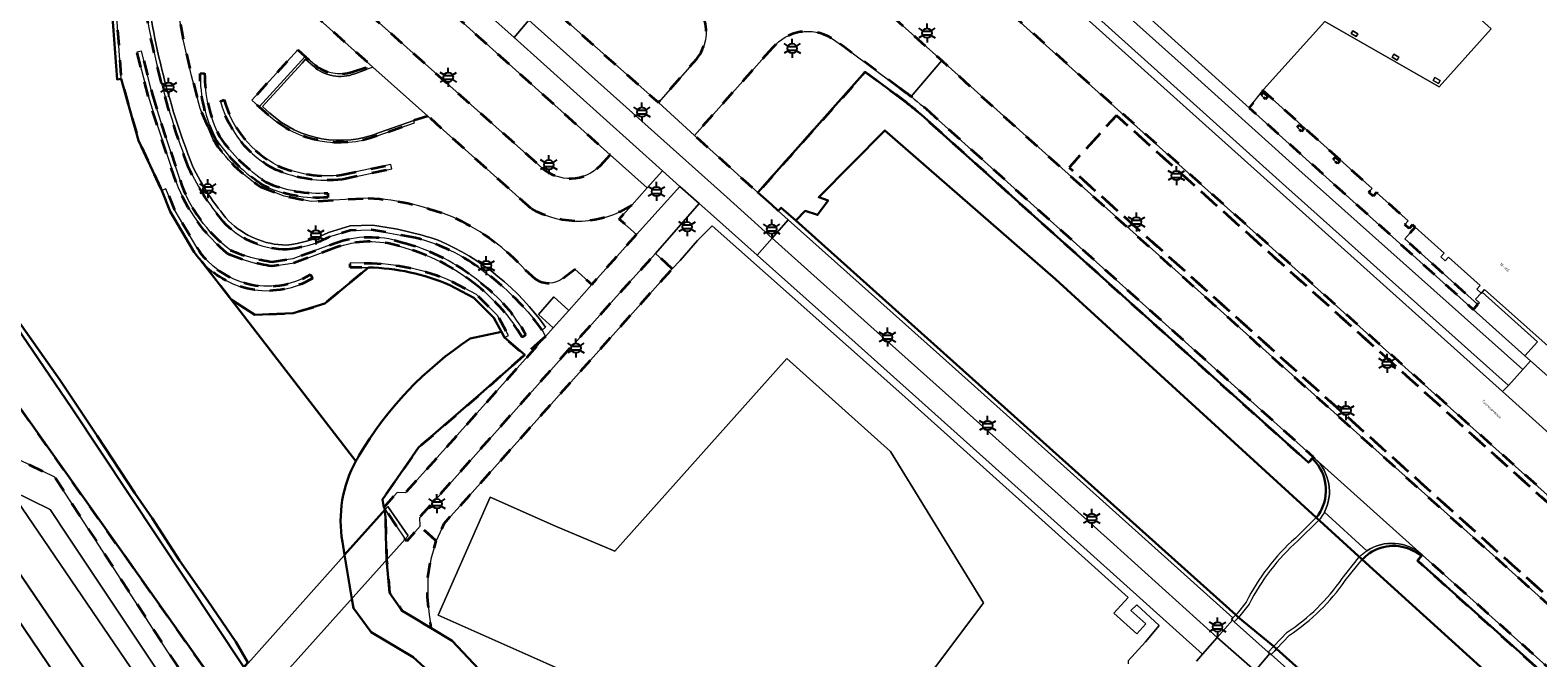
# Model space of a CAD drawing. Extents: x 105780 to 185197, y 477999 to 525027.
# Tile 274 of 562: x 108071 to 108272, y 478286 to 478370. Entities that reach past the tile are written whole.
import ezdxf
from ezdxf.enums import TextEntityAlignment as Align

# ---------------------------------------------------------------- set-up
doc = ezdxf.new("R2010")
doc.units = 0
doc.linetypes.add('XX-HIDDEN', pattern=[4, 2, -2])
for name, color, linetype, lineweight in [('B-GV-GR-GRAS_GAZON-G', 252, 'Continuous', 13), ('B-GV-GR-MATERIAALGRENS-G', 252, 'XX-HIDDEN', 35), ('B-RO-IE-MEUBILAIR_WEGMEUBILAIR-S', 252, 'Continuous', 25), ('B-RO-IE-TERREINAFSCHEIDING_KUNSTMATIG_SCHUTTING-G', 252, 'IE-TERREINAFSCHEIDING-KUNSTMATIG-DICHT', 18), ('B-WE-GK-KADEMUUR-G', 252, 'Continuous', 18), ('B-WE-GW-WATERGANG_SLOOT_INSTEEK-G', 252, 'Continuous', 30), ('B-XX-KG-KADASTRAAL_BEBOUWING-G', 252, 'Continuous', 20), ('B1-WE-GW-TALUD_KRUIN-G', 252, 'Continuous', 25), ('B1-WE-KW-KUNSTWERK_DEK-BRUG', 252, 'Continuous', 18), ('B1-WE-KW-KUNSTWERK_LANDHOOFD-GV', 252, 'Continuous', 18), ('B1-WE-OG-BEBOUWING-T18', 7, 'Continuous', 18), ('B1-WE-OG-TERREIN_ERF-GV', 252, 'Continuous', 18), ('B1-WE-OG-TOPOGRAFIE-T18', 10, 'Continuous', 18), ('B1-WE-VH-VERHARDING_ASFALT-GV', 252, 'Continuous', 18), ('B1-WE-VH-VERHARDING_BETON-GV', 252, 'Continuous', 18), ('B1-WE-VH-VERHARDING_BETONSTRAATSTEEN-GV', 252, 'Continuous', 18), ('B1-WE-VH-VERHARDING_HALFVERHARDING_GRIND-GV', 252, 'Continuous', 18), ('B1-WE-VH-VERHARDING_STRAATBAKSTEEN-GV', 252, 'Continuous', 18), ('B1-WE-VH-VERHARDING_TEGEL-GV', 252, 'Continuous', 18)]:
    doc.layers.add(name, color=color, linetype=linetype, lineweight=lineweight)
doc.styles.add('NLCS-ISO', font='NLCS-ISO.ttf')
doc.styles.add('NLCS-ISO-M200-T18', font='NLCS-ISO.ttf', dxfattribs={"height": 0.36})
doc.linetypes.add('IE-TERREINAFSCHEIDING-KUNSTMATIG-DICHT', pattern='A,8,-1,[82,NLCS.SHX,S=0.75,R=90,X=0,Y=0],-1', length=10)

# ---------------------------------------------------------------- blocks, each defined once
blk = doc.blocks.new('B-SIE-WEG_LICHTMAST-SO')
at = {"ltscale": 0.1}
for p, q in [((-1.1, 0.63), (-2.19, 1.27)), ((0, 1.27), (0, 2.53)), ((1.1, 0.63), (2.19, 1.27)), ((-1.1, -0.63), (-2.19, -1.27)), ((0, -1.27), (0, -2.53)), ((1.1, -0.63), (2.19, -1.27))]:
    blk.add_line(p, q, dxfattribs=at)
at = {"flags": 128}
for points in [[(-1.16, 0.5), (1.16, 0.5)], [(-1.16, -0.5), (1.16, -0.5)]]:
    blk.add_lwpolyline(points, dxfattribs=at)
at = {"ltscale": 0.1}
blk.add_circle((0, 0), 1.27, dxfattribs=at)
at = {"style": 'NLCS-ISO'}
blk.add_attdef('TYPE', text='', height=1.8, dxfattribs=at).set_placement((0, 2.53), align=Align.BOTTOM_CENTER)

msp = doc.modelspace()

# ---------------------------------------------------------------- linework, layer by layer
at = {"layer": 'B-GV-GR-GRAS_GAZON-G', "flags": 128}
for points in [[(108266.025, 478000.013), (108263.975, 478003.002), (108065.797, 478295.874), (108056.613, 478308.75), (108052.683, 478313.52), (108046.895, 478318.063), (108037.105, 478322.972), (108041.724, 478314.029), (108254.759, 478000.013)], [(108271.177, 478000.013), (108264.997, 478009.061), (108263.893, 478010.72), (108060.642, 478309.943), (108052.683, 478313.52), (108056.613, 478308.75), (108065.797, 478295.874), (108263.975, 478003.002), (108266.025, 478000.013)]]:
    msp.add_lwpolyline(points, dxfattribs=at)
for points in [[(108265.051, 478011.507), (108268.516, 478013.864), (108068.244, 478307.993), (108063.117, 478310.411), (108061.034, 478311.394), (108057.565, 478313.03), (108050.072, 478316.564), (108046.895, 478318.063), (108052.683, 478313.52), (108060.642, 478309.943), (108263.893, 478010.72)], [(108269.078, 478014.247), (108269.09, 478014.254), (108269.666, 478014.611), (108243.942, 478052.579), (108201.379, 478115.555), (108170.634, 478161.047), (108137.944, 478209.311), (108106.583, 478255.909), (108093.769, 478275.383), (108093.423, 478276.056), (108092.933, 478276.506), (108087.735, 478284.187), (108075.748, 478302.152), (108073.381, 478305.715), (108068.343, 478308.179), (108068.244, 478307.993), (108268.516, 478013.864)]]:
    msp.add_lwpolyline(points, close=True, dxfattribs=at)
at = {"layer": 'B-GV-GR-MATERIAALGRENS-G', "flags": 128}
for points in [[(108005.546, 478401.465), (108006.057, 478400.525), (108007.879, 478397.812), (108025.226, 478371.991), (108052.403, 478332.129), (108063.443, 478315.237), (108063.387, 478315.055), (108064.477, 478314.649), (108074.028, 478310.002), (108093.974, 478279.231), (108094.205, 478279.777), (108094.958, 478280.421), (108095.991, 478281.174), (108095.214, 478282.286), (108095.448, 478282.445), (108066.728, 478322.981), (108045.038, 478356.013), (108033.761, 478373.186), (108014.095, 478400.768), (108013.677, 478401.54), (108010.274, 478407.943)], [(108255.232, 478343.321), (108254.903, 478343.616), (108254.463, 478343.124), (108253.867, 478343.658), (108254.307, 478344.15), (108250.105, 478347.913), (108249.664, 478347.422), (108249.069, 478347.957), (108249.51, 478348.448), (108234.953, 478361.517), (108233.142, 478359.217), (108262.96, 478332.365), (108263.573, 478333.016), (108253.849, 478341.764)], [(108234.727, 478360.909), (108235.027, 478361.23), (108235.603, 478360.692), (108235.302, 478360.371)], [(108215.438, 478358.191), (108209.162, 478351.263), (108309.865, 478260.97), (108316.111, 478267.866)], [(108215.438, 478358.191), (108316.111, 478267.866), (108309.865, 478260.97), (108209.162, 478351.263)], [(108239.518, 478356.608), (108239.818, 478356.93), (108240.395, 478356.392), (108240.095, 478356.07)], [(108244.313, 478352.315), (108244.61, 478352.64), (108245.188, 478352.11), (108244.891, 478351.786)], [(108156.275, 478337.78), (108154.049, 478339.786), (108148.829, 478334.067), (108148.125, 478333.284), (108142.916, 478327.484), (108122.621, 478304.665), (108122.679, 478303.486), (108124.804, 478301.519), (108125.875, 478303.85), (108129.237, 478307.588), (108129.963, 478308.396)], [(108139.395, 478328.768), (108136.61, 478326.303), (108130.43, 478320.834), (108122.475, 478313.967), (108117.652, 478307.05), (108117.844, 478305.982), (108119.623, 478307.976), (108120.744, 478307.936)], [(108124.804, 478301.519), (108122.679, 478303.486), (108120.897, 478301.497), (108120.706, 478301.759), (108118.027, 478305.729), (108118.218, 478298.99), (108118.39, 478297.124), (108118.62, 478294.633), (108120.283, 478292.228), (108121.364, 478291.581), (108124.161, 478289.908), (108123.891, 478291.723), (108123.854, 478292.141), (108123.68, 478294.077), (108123.684, 478295.026), (108123.691, 478296.665), (108124.127, 478299.116)], [(108256.174, 478299.671), (108256.083, 478299.574), (108255.532, 478298.903), (108314.354, 478246.292), (108314.872, 478246.877), (108313.915, 478247.735), (108314.06, 478247.897), (108256.199, 478299.648), (108256.186, 478299.66)]]:
    msp.add_lwpolyline(points, close=True, dxfattribs=at)
for points in [[(108093.671, 478401.722), (108088.614, 478396.027), (108138.878, 478351.235)], [(108146.703, 478351.544), (108148.004, 478352.932), (108093.671, 478401.722)], [(108113.67, 478363.985), (108115.431, 478364.572), (108115.552, 478364.296), (108116.367, 478364.623), (108085.439, 478392.292), (108082.591, 478389.096)], [(108079.262, 478380.942), (108081.127, 478377.625), (108082.086, 478373.825), (108082.83, 478363.051), (108085.172, 478354.861), (108088.27, 478348.175), (108088.822, 478348.401), (108089.906, 478345.697), (108092.922, 478340.605)], [(108126.583, 478380.379), (108137.147, 478370.879), (108139.316, 478373.282), (108154.418, 478359.899), (108159.524, 478365.716)], [(108089.433, 478378.193), (108091.099, 478368.309), (108092.233, 478363.449), (108093.377, 478359.098), (108095.103, 478354.943)], [(108182.536, 478374.13), (108184.165, 478372.659), (108192.163, 478365.488), (108319.106, 478251.681), (108326.306, 478259.722), (108199.211, 478373.737), (108195.116, 478377.41)], [(108186.636, 478361.782), (108179.219, 478367.275), (108177.476, 478368.494)], [(108090.162, 478349.314), (108087.54, 478357.187), (108086.43, 478360.801), (108084.958, 478366.618), (108085.541, 478366.76), (108087.019, 478360.949)], [(108102.469, 478358.238), (108101.215, 478359.359), (108100.268, 478360.24), (108106.394, 478366.916), (108107.36, 478366.054), (108108.633, 478364.925)], [(108169.63, 478367.203), (108159.22, 478355.513), (108162.959, 478352.18), (108164.499, 478350.784), (108165.976, 478349.425), (108167.666, 478347.92), (108181.99, 478363.978)], [(108093.36, 478363.772), (108093.967, 478363.825)], [(108181.99, 478363.978), (108186.041, 478360.978)], [(108087.019, 478360.949), (108088.114, 478357.362), (108090.694, 478349.556)], [(108096.087, 478360.035), (108096.593, 478360.258)], [(108123.72, 478358.109), (108121.843, 478357.498), (108121.919, 478357.208), (108116.941, 478355.463)], [(108137.46, 478345.794), (108123.72, 478358.109)], [(108190.636, 478357.217), (108241.015, 478311.957), (108241.528, 478312.513), (108241.683, 478312.701), (108191.304, 478357.961)], [(108112.198, 478350.268), (108118.777, 478351.645), (108118.892, 478351.068), (108112.274, 478349.649)], [(108101.418, 478348.698), (108104.564, 478347.455), (108108.158, 478346.723), (108115.748, 478347.185)], [(108110.387, 478347.85), (108110.393, 478347.273)], [(108141.752, 478336.517), (108143.292, 478337.718), (108145.554, 478335.683), (108151.526, 478342.337), (108149.189, 478344.398), (108150.863, 478346.263)], [(108122.059, 478341.897), (108116.221, 478342.977), (108113.376, 478342.881), (108110.662, 478342.068)], [(108111.447, 478340.615), (108105.925, 478338.554), (108102.906, 478338.125)], [(108102.956, 478338.706), (108105.731, 478339.106), (108111.323, 478341.197)], [(108093.631, 478338.672), (108097.504, 478333.659), (108100.665, 478331.646), (108105.757, 478331.872), (108109.962, 478333.128), (108115.779, 478337.942), (108113.356, 478337.95), (108113.342, 478338.54), (108115.477, 478338.518)], [(108108.085, 478337.003), (108108.338, 478336.488)], [(108136.66, 478337.639), (108137.987, 478336.43)], [(108126.918, 478336.097), (108130.18, 478334.352), (108133.004, 478331.53), (108134.435, 478328.891), (108133.914, 478328.612), (108136.61, 478326.303), (108139.395, 478328.768), (108138.955, 478329.587)], [(108136.762, 478328.987), (108136.272, 478328.669)]]:
    msp.add_lwpolyline(points, dxfattribs=at)
for points in [[(108091.839, 478351.237, -0.0619858), (108085.399, 478377.343)], [(108159.524, 478365.716, 0.5173455), (108156.733, 478375.011)], [(108177.476, 478368.494, 0.3707488), (108169.63, 478367.203)], [(108108.633, 478364.925, 0.2557305), (108113.67, 478363.985)], [(108095.408, 478355.075, -0.1136112), (108093.36, 478363.772)], [(108093.967, 478363.825, 0.1105903), (108095.945, 478355.381)], [(108186.041, 478360.978, -0.0096756), (108187.463, 478359.915)], [(108188.077, 478360.705, 0.0094487), (108186.636, 478361.782)], [(108191.304, 478357.961, 0.0220999), (108188.077, 478360.705)], [(108103.444, 478350.959, -0.21098), (108096.087, 478360.035)], [(108096.593, 478360.258, 0.2113607), (108103.73, 478351.489)], [(108187.463, 478359.915, -0.0224457), (108190.636, 478357.217)], [(108116.941, 478355.463, -0.27951), (108102.469, 478358.238)], [(108095.103, 478354.943, 0.1076426), (108101.418, 478348.698)], [(108101.796, 478348.84, -0.0943521), (108095.408, 478355.075)], [(108095.945, 478355.381, 0.091669), (108102.09, 478349.33)], [(108096.814, 478343.651, -0.0728573), (108091.839, 478351.237)], [(108112.274, 478349.649, -0.1263944), (108103.444, 478350.959)], [(108103.73, 478351.489, 0.1356927), (108112.198, 478350.268)], [(108138.878, 478351.235, 0.4078005), (108146.703, 478351.544)], [(108097.123, 478339.73, -0.1342483), (108090.162, 478349.314)], [(108090.694, 478349.556, 0.1491234), (108097.403, 478340.239)], [(108110.393, 478347.273, -0.1257408), (108101.796, 478348.84)], [(108102.09, 478349.33, 0.1222155), (108110.387, 478347.85)], [(108115.748, 478347.185, -0.0884686), (108127.558, 478344.418)], [(108127.558, 478344.418, -0.096396), (108136.66, 478337.639)], [(108150.863, 478346.263, -0.2846474), (108137.46, 478345.794)], [(108104.931, 478340.336, -0.1933074), (108096.814, 478343.651)], [(108092.922, 478340.605, 0.4028231), (108108.085, 478337.003)], [(108110.662, 478342.068, -0.0984387), (108104.931, 478340.336)], [(108111.323, 478341.197, -0.1634533), (108120.139, 478341.33)], [(108119.948, 478340.769, 0.162569), (108111.447, 478340.615)], [(108130.377, 478335.456, 0.1084793), (108119.948, 478340.769)], [(108120.139, 478341.33, -0.1137993), (108130.769, 478335.894)], [(108130.042, 478338.251, 0.0929529), (108122.059, 478341.897)], [(108108.338, 478336.488, -0.3556163), (108093.631, 478338.672)], [(108102.906, 478338.125, -0.0693281), (108097.123, 478339.73)], [(108097.403, 478340.239, 0.0714652), (108102.956, 478338.706)], [(108115.477, 478338.518, -0.1004259), (108126.918, 478336.097)], [(108138.955, 478329.587, 0.0859643), (108130.042, 478338.251)], [(108137.987, 478336.43, 0.3227149), (108141.752, 478336.517)], [(108136.272, 478328.669, 0.0892514), (108130.377, 478335.456)], [(108130.769, 478335.894, -0.099221), (108136.762, 478328.987)]]:
    msp.add_lwpolyline(points, format="xyb", dxfattribs=at)
at = {"layer": 'B-RO-IE-TERREINAFSCHEIDING_KUNSTMATIG_SCHUTTING-G', "flags": 128}
for points in [[(108078.836, 478380.565), (108080.627, 478377.294), (108081.505, 478373.678), (108082.3, 478362.99), (108082.83, 478363.051), (108082.086, 478373.825), (108081.127, 478377.625), (108079.262, 478380.942)], [(108090.694, 478349.556), (108088.114, 478357.362), (108087.019, 478360.949), (108085.541, 478366.76), (108084.958, 478366.618), (108086.43, 478360.801), (108087.54, 478357.187), (108090.162, 478349.314)], [(108108.633, 478364.925), (108107.36, 478366.054), (108101.215, 478359.359), (108102.469, 478358.238)], [(108102.072, 478359.825), (108104.154, 478362.102), (108104.915, 478362.934), (108106.944, 478365.153), (108107.411, 478365.664), (108108.454, 478364.745)], [(108113.994, 478363.751), (108115.552, 478364.296), (108115.431, 478364.572), (108113.67, 478363.985)], [(108093.967, 478363.825), (108093.36, 478363.772)], [(108096.593, 478360.258), (108096.087, 478360.035)], [(108102.648, 478358.499), (108101.657, 478359.371), (108102.072, 478359.825)], [(108116.941, 478355.463), (108121.919, 478357.208), (108121.843, 478357.498), (108117.253, 478355.912)], [(108112.274, 478349.649), (108118.892, 478351.068), (108118.777, 478351.645), (108112.198, 478350.268)], [(108092.922, 478340.605), (108089.906, 478345.697), (108088.822, 478348.401), (108088.27, 478348.175), (108089.39, 478345.393), (108092.45, 478340.202)], [(108110.393, 478347.273), (108110.387, 478347.85)], [(108116.334, 478343.566), (108113.359, 478343.48), (108110.464, 478342.599)], [(108110.662, 478342.068), (108113.376, 478342.881), (108116.221, 478342.977), (108122.059, 478341.897)], [(108102.906, 478338.125), (108105.925, 478338.554), (108111.447, 478340.615)], [(108111.323, 478341.197), (108105.731, 478339.106), (108102.956, 478338.706)], [(108115.477, 478338.518), (108113.342, 478338.54), (108113.356, 478337.95), (108115.779, 478337.942)], [(108108.338, 478336.488), (108108.085, 478337.003)], [(108126.654, 478335.577), (108129.838, 478333.881), (108132.505, 478331.216), (108133.503, 478329.372), (108133.914, 478328.612), (108134.435, 478328.891), (108133.004, 478331.53), (108130.18, 478334.352), (108126.918, 478336.097)], [(108136.272, 478328.669), (108136.762, 478328.987)], [(108138.955, 478329.587), (108139.395, 478329.99)]]:
    msp.add_lwpolyline(points, dxfattribs=at)
for points in [[(108085.399, 478377.343, 0.0619858), (108091.839, 478351.237)], [(108092.35, 478351.5, -0.0663397), (108085.917, 478377.56)], [(108108.454, 478364.745, 0.2848649), (108113.994, 478363.751)], [(108113.67, 478363.985, -0.2557305), (108108.633, 478364.925)], [(108093.36, 478363.772, 0.1136112), (108095.408, 478355.075)], [(108095.945, 478355.381, -0.1105903), (108093.967, 478363.825)], [(108096.087, 478360.035, 0.21098), (108103.444, 478350.959)], [(108103.73, 478351.489, -0.2113607), (108096.593, 478360.258)], [(108117.253, 478355.912, -0.2907993), (108102.648, 478358.499)], [(108102.469, 478358.238, 0.27951), (108116.941, 478355.463)], [(108095.408, 478355.075, 0.0943521), (108101.796, 478348.84)], [(108102.09, 478349.33, -0.091669), (108095.945, 478355.381)], [(108091.839, 478351.237, 0.0728573), (108096.814, 478343.651)], [(108097.162, 478344.153, -0.0683403), (108092.35, 478351.5)], [(108103.444, 478350.959, 0.1263944), (108112.274, 478349.649)], [(108112.198, 478350.268, -0.1356927), (108103.73, 478351.489)], [(108090.162, 478349.314, 0.1342483), (108097.123, 478339.73)], [(108097.403, 478340.239, -0.1491234), (108090.694, 478349.556)], [(108101.796, 478348.84, 0.1257408), (108110.393, 478347.273)], [(108110.387, 478347.85, -0.1222155), (108102.09, 478349.33)], [(108096.814, 478343.651, 0.1933074), (108104.931, 478340.336)], [(108104.821, 478340.925, -0.1929791), (108097.162, 478344.153)], [(108110.464, 478342.599, -0.0897118), (108104.821, 478340.925)], [(108125.091, 478341.569, 0.0517225), (108116.334, 478343.566)], [(108108.085, 478337.003, -0.4028231), (108092.922, 478340.605)], [(108104.931, 478340.336, 0.0984387), (108110.662, 478342.068)], [(108120.139, 478341.33, 0.1634533), (108111.323, 478341.197)], [(108111.447, 478340.615, -0.162569), (108119.948, 478340.769)], [(108119.948, 478340.769, -0.1084793), (108130.377, 478335.456)], [(108130.769, 478335.894, 0.1137993), (108120.139, 478341.33)], [(108122.059, 478341.897, -0.0929529), (108130.042, 478338.251)], [(108139.395, 478329.99, 0.1376574), (108125.091, 478341.569)], [(108092.45, 478340.202, 0.0409775), (108093.631, 478338.672)], [(108093.631, 478338.672, 0.3556163), (108108.338, 478336.488)], [(108097.123, 478339.73, 0.0693281), (108102.906, 478338.125)], [(108102.956, 478338.706, -0.0714652), (108097.403, 478340.239)], [(108126.918, 478336.097, 0.1004259), (108115.477, 478338.518)], [(108115.779, 478337.942, -0.0979194), (108126.654, 478335.577)], [(108130.042, 478338.251, -0.0859643), (108138.955, 478329.587)], [(108130.377, 478335.456, -0.0892514), (108136.272, 478328.669)], [(108136.762, 478328.987, 0.099221), (108130.769, 478335.894)]]:
    msp.add_lwpolyline(points, format="xyb", dxfattribs=at)
msp.add_lwpolyline([(108107.36, 478366.054), (108106.394, 478366.916), (108100.268, 478360.24), (108101.215, 478359.359)], close=True, dxfattribs=at)
at = {"layer": 'B-WE-GK-KADEMUUR-G', "flags": 128}
for points in [[(108172.724, 478344.194), (108170.763, 478345.899), (108170.37, 478345.509), (108171.726, 478344.297), (108191.851, 478326.311), (108208.454, 478311.476), (108230.958, 478291.276), (108231.335, 478291.68)], [(108236.773, 478287.156), (108236.525, 478286.894), (108236.059, 478286.4), (108366.106, 478170.051), (108366.339, 478170.308), (108366.607, 478170.603), (108327.492, 478205.569), (108279.765, 478248.649)]]:
    msp.add_lwpolyline(points, close=True, dxfattribs=at)
at = {"layer": 'B-WE-GW-WATERGANG_SLOOT_INSTEEK-G', "flags": 128}
for points in [[(108099.197, 478284.721), (108076.291, 478319.212), (108057.823, 478346.305), (108046.763, 478361.916), (108027.449, 478389.961), (108018.082, 478402.661), (108017.863, 478404.232), (108013.677, 478401.54), (108014.095, 478400.768), (108033.761, 478373.186), (108045.038, 478356.013), (108066.728, 478322.981), (108095.448, 478282.445), (108096.015, 478281.618), (108096.577, 478282.249), (108096.749, 478281.997)], [(108099.197, 478284.721), (108099.746, 478285.332), (108098.126, 478288.103), (108094.408, 478293.532), (108090.629, 478298.928), (108087.001, 478304.551), (108084.651, 478307.875), (108079.632, 478315.543), (108074.694, 478322.962), (108069.023, 478330.989), (108054.934, 478352.077), (108047.181, 478363.245), (108041.811, 478371.103), (108035.891, 478380.268), (108030.537, 478388.009), (108018.464, 478403.208), (108017.863, 478404.232), (108018.082, 478402.661), (108027.449, 478389.961), (108046.763, 478361.916), (108057.823, 478346.305), (108076.291, 478319.212)]]:
    msp.add_lwpolyline(points, close=True, dxfattribs=at)
for points in [[(108092.45, 478340.202), (108089.39, 478345.393), (108088.27, 478348.175), (108085.172, 478354.861), (108082.83, 478363.051), (108082.3, 478362.99), (108081.505, 478373.678), (108080.627, 478377.294), (108078.836, 478380.565)], [(108186.041, 478360.978), (108181.99, 478363.978), (108167.666, 478347.92), (108169.468, 478346.315), (108170.37, 478345.509), (108170.763, 478345.899), (108172.724, 478344.194), (108173.992, 478345.477), (108175.623, 478344.94), (108177.035, 478346.881), (108175.784, 478347.289), (108184.601, 478356.206), (108207.318, 478336.402), (108242.058, 478304.642), (108242.231, 478304.813)], [(108241.528, 478312.513), (108241.015, 478311.957), (108190.636, 478357.217)], [(108581.777, 478000.013), (108533.967, 478043.065), (108533.708, 478043.247), (108521.758, 478051.631), (108520.319, 478052.92), (108514.254, 478058.351), (108459.468, 478107.408), (108382.652, 478177.095), (108376.471, 478182.703), (108310.796, 478242.284), (108248.203, 478299.068), (108242.058, 478304.642), (108207.318, 478336.402), (108184.601, 478356.206), (108175.784, 478347.289), (108177.035, 478346.881), (108175.623, 478344.94), (108173.992, 478345.477)], [(108173.992, 478345.477), (108172.724, 478344.194), (108231.335, 478291.68), (108231.675, 478291.397), (108236.351, 478287.507), (108236.773, 478287.156), (108279.765, 478248.649), (108327.492, 478205.569), (108366.607, 478170.603), (108371.906, 478166.007), (108423.532, 478119.705), (108504.844, 478046.834), (108510.114, 478042.111), (108522.965, 478030.594), (108556.926, 478000.013)], [(108114.116, 478312.157), (108097.504, 478333.659), (108093.631, 478338.672)], [(108115.779, 478337.942), (108109.962, 478333.128), (108105.757, 478331.872), (108100.665, 478331.646), (108097.504, 478333.659), (108114.116, 478312.157)], [(108133.503, 478329.372), (108132.505, 478331.216), (108129.838, 478333.881), (108126.654, 478335.577)], [(108069.023, 478330.989), (108074.694, 478322.962), (108079.632, 478315.543), (108084.651, 478307.875), (108087.001, 478304.551), (108090.629, 478298.928), (108094.408, 478293.532), (108098.126, 478288.103), (108099.746, 478285.332)], [(108130.43, 478320.834), (108136.61, 478326.303), (108133.914, 478328.612), (108133.503, 478329.372), (108129.326, 478328.478)], [(108129.326, 478328.478), (108133.503, 478329.372)], [(108112.327, 478301.422), (108112.617, 478299.659), (108118.027, 478305.729), (108117.844, 478305.982), (108117.652, 478307.05), (108122.475, 478313.967), (108130.43, 478320.834)], [(108131.942, 478282.936), (108126.949, 478288.24), (108124.161, 478289.908), (108121.364, 478291.581), (108120.283, 478292.228), (108118.62, 478294.633), (108118.39, 478297.124), (108118.218, 478298.99), (108118.027, 478305.729), (108112.617, 478299.659), (108113.575, 478293.823), (108113.782, 478292.566), (108116.135, 478289.383), (108121.738, 478286.05), (108126.144, 478282.069)], [(108126.144, 478282.069), (108121.738, 478286.05), (108116.135, 478289.383), (108113.782, 478292.566), (108113.575, 478293.823), (108112.617, 478299.659), (108112.327, 478301.422)], [(108248.203, 478299.068), (108310.796, 478242.284), (108314.354, 478246.292), (108255.532, 478298.903), (108256.083, 478299.574)], [(108256.083, 478299.574), (108255.362, 478300.026)]]:
    msp.add_lwpolyline(points, dxfattribs=at)
for points in [[(108187.463, 478359.915, 0.0096756), (108186.041, 478360.978)], [(108190.636, 478357.217, 0.0224457), (108187.463, 478359.915)], [(108093.631, 478338.672, -0.0409775), (108092.45, 478340.202)], [(108126.654, 478335.577, 0.0979194), (108115.779, 478337.942)], [(108129.326, 478328.478, 0.113207), (108114.524, 478312.858)], [(108114.524, 478312.858, -0.113207), (108129.326, 478328.478)], [(108114.524, 478312.858, 0.0116255), (108114.116, 478312.157)], [(108114.116, 478312.157, -0.0116255), (108114.524, 478312.858)], [(108243.215, 478309.534, 0.1492347), (108241.528, 478312.513)], [(108114.116, 478312.157, 0.1703013), (108112.327, 478301.422)], [(108112.327, 478301.422, -0.1703013), (108114.116, 478312.157)], [(108242.76, 478305.693, 0.1698592), (108243.215, 478309.534)], [(108242.231, 478304.813, 0.044597), (108242.76, 478305.693)], [(108255.362, 478300.026, 0.2917919), (108249.167, 478299.881)], [(108249.167, 478299.881, 0.0546224), (108248.203, 478299.068)]]:
    msp.add_lwpolyline(points, format="xyb", dxfattribs=at)
at = {"layer": 'B-XX-KG-KADASTRAAL_BEBOUWING-G', "flags": 128}
msp.add_lwpolyline([(108265.369, 478369.737), (108258.454, 478361.996), (108243.187, 478370.716), (108235.055, 478361.652), (108234.953, 478361.517), (108249.51, 478348.448), (108249.069, 478347.957), (108249.664, 478347.422), (108250.105, 478347.913), (108254.307, 478344.15), (108253.867, 478343.658), (108254.463, 478343.124), (108254.903, 478343.616), (108255.232, 478343.321), (108259.102, 478339.848), (108258.661, 478339.357), (108259.256, 478338.823), (108259.697, 478339.314), (108263.903, 478335.539), (108263.462, 478335.048), (108264.025, 478334.543), (108264.058, 478334.513), (108264.18, 478334.649), (108264.499, 478335.004), (108281.014, 478320.3)], dxfattribs=at)
for points in [[(108247.609, 478369.078), (108246.918, 478369.476), (108246.698, 478369.095), (108247.389, 478368.697)], [(108253.077, 478365.954), (108252.39, 478366.339), (108252.175, 478365.955), (108252.862, 478365.57)], [(108258.552, 478362.829), (108257.847, 478363.226), (108257.631, 478362.842), (108258.336, 478362.445)], [(108234.727, 478360.909), (108235.302, 478360.371), (108235.603, 478360.692), (108235.027, 478361.23)], [(108239.518, 478356.608), (108240.095, 478356.07), (108240.395, 478356.392), (108239.818, 478356.93)], [(108244.313, 478352.315), (108244.891, 478351.786), (108245.188, 478352.11), (108244.61, 478352.64)], [(108140.709, 478303.508), (108132.029, 478307.342), (108125.086, 478291.645), (108139.492, 478285.258), (108154.185, 478278.626), (108154.785, 478279.299), (108179.319, 478257.296), (108191.618, 478271.013), (108184.976, 478276.289), (108197.75, 478293.284), (108185.362, 478313.431), (108171.552, 478325.827), (108148.626, 478300.17)]]:
    msp.add_lwpolyline(points, close=True, dxfattribs=at)
at = {"layer": 'B1-WE-GW-TALUD_KRUIN-G', "flags": 128}
for points in [[(108266.025, 478000.013), (108263.975, 478003.002), (108065.797, 478295.874), (108056.613, 478308.75), (108052.683, 478313.52)], [(108052.683, 478313.52), (108060.642, 478309.943), (108263.893, 478010.72)]]:
    msp.add_lwpolyline(points, dxfattribs=at)
at = {"layer": 'B1-WE-KW-KUNSTWERK_DEK-BRUG', "flags": 128}
for points in [[(108241.889, 478312.516), (108241.769, 478312.624), (108241.683, 478312.701), (108241.528, 478312.513)], [(108242.231, 478304.813), (108242.058, 478304.642), (108239.288, 478301.912)], [(108248.787, 478300.226), (108243.148, 478305.341)], [(108245.918, 478296.238), (108248.203, 478299.068)], [(108255.362, 478300.026), (108256.083, 478299.574), (108256.174, 478299.671)], [(108232.715, 478293.38), (108231.523, 478291.882), (108231.335, 478291.68), (108230.958, 478291.276), (108230.775, 478291.08), (108230.889, 478290.957), (108231.128, 478290.746), (108235.679, 478286.726), (108235.871, 478286.557), (108236.059, 478286.4), (108236.525, 478286.894), (108236.773, 478287.156), (108238.495, 478288.979)]]:
    msp.add_lwpolyline(points, dxfattribs=at)
at = {"layer": 'B1-WE-KW-KUNSTWERK_DEK-BRUG'}
for points in [[(108241.528, 478312.513, -0.1492347), (108243.215, 478309.534)], [(108243.148, 478305.341, 0.3376988), (108241.889, 478312.516)], [(108243.215, 478309.534, -0.1698592), (108242.76, 478305.693)], [(108242.76, 478305.693, -0.044597), (108242.231, 478304.813)], [(108239.288, 478301.912, 0.0957905), (108232.715, 478293.38)], [(108256.174, 478299.671, 0.3347193), (108248.787, 478300.226)], [(108249.167, 478299.881, -0.2917919), (108255.362, 478300.026)], [(108248.203, 478299.068, -0.0546224), (108249.167, 478299.881)], [(108238.495, 478288.979, 0.0973982), (108245.918, 478296.238)]]:
    msp.add_lwpolyline(points, format="xyb", dxfattribs=at)
at = {"layer": 'B1-WE-KW-KUNSTWERK_DEK-BRUG', "flags": 128}
msp.add_lwpolyline([(108096.135, 478281.344), (108098.887, 478277.349), (108098.7, 478277.17), (108099.378, 478276.15), (108099.627, 478276.305), (108099.071, 478277.128), (108099.616, 478277.743), (108099.442, 478277.983), (108099.071, 478277.59), (108099.09, 478277.702), (108120.706, 478301.759), (108121.107, 478302.205), (108118.383, 478306.129), (108118.027, 478305.729), (108096.488, 478281.562), (108096.375, 478281.574), (108096.749, 478281.997), (108096.577, 478282.249), (108096.015, 478281.618), (108095.448, 478282.445), (108095.214, 478282.286), (108095.991, 478281.174)], close=True, dxfattribs=at)
at = {"layer": 'B1-WE-KW-KUNSTWERK_LANDHOOFD-GV', "flags": 128}
for points in [[(108241.889, 478312.516), (108241.769, 478312.624), (108241.683, 478312.701), (108241.528, 478312.513)], [(108242.231, 478304.813), (108242.058, 478304.642), (108248.203, 478299.068)], [(108248.787, 478300.226), (108243.148, 478305.341)], [(108255.362, 478300.026), (108256.083, 478299.574), (108256.174, 478299.671)]]:
    msp.add_lwpolyline(points, dxfattribs=at)
at = {"layer": 'B1-WE-KW-KUNSTWERK_LANDHOOFD-GV'}
for points in [[(108241.528, 478312.513, -0.1492347), (108243.215, 478309.534)], [(108243.148, 478305.341, 0.3376988), (108241.889, 478312.516)], [(108243.215, 478309.534, -0.1698592), (108242.76, 478305.693)], [(108242.76, 478305.693, -0.044597), (108242.231, 478304.813)], [(108256.174, 478299.671, 0.3347193), (108248.787, 478300.226)], [(108249.167, 478299.881, -0.2917919), (108255.362, 478300.026)], [(108248.203, 478299.068, -0.0546224), (108249.167, 478299.881)]]:
    msp.add_lwpolyline(points, format="xyb", dxfattribs=at)
at = {"layer": 'B1-WE-KW-KUNSTWERK_LANDHOOFD-GV', "flags": 128}
for points in [[(108118.027, 478305.729), (108120.706, 478301.759), (108121.107, 478302.205), (108118.383, 478306.129)], [(108231.675, 478291.397), (108231.335, 478291.68), (108230.958, 478291.276), (108230.775, 478291.08), (108230.889, 478290.957), (108231.128, 478290.746), (108235.679, 478286.726), (108235.871, 478286.557), (108236.059, 478286.4), (108236.525, 478286.894), (108236.773, 478287.156), (108236.351, 478287.507)]]:
    msp.add_lwpolyline(points, close=True, dxfattribs=at)
at = {"layer": 'B1-WE-OG-TERREIN_ERF-GV', "flags": 128}
for points in [[(108220.894, 478409.62), (108201.335, 478387.799), (108218.246, 478372.632), (108233.142, 478359.217), (108234.953, 478361.517), (108235.055, 478361.652), (108243.187, 478370.716), (108258.454, 478361.996), (108265.369, 478369.737)], [(108247.609, 478369.078), (108247.389, 478368.697), (108246.698, 478369.095), (108246.918, 478369.476)], [(108253.077, 478365.954), (108252.862, 478365.57), (108252.175, 478365.955), (108252.39, 478366.339)], [(108258.552, 478362.829), (108258.336, 478362.445), (108257.631, 478362.842), (108257.847, 478363.226)], [(108171.552, 478325.827), (108185.362, 478313.431), (108197.75, 478293.284), (108184.976, 478276.289), (108191.618, 478271.013), (108179.319, 478257.296), (108154.785, 478279.299), (108154.185, 478278.626), (108139.492, 478285.258), (108125.086, 478291.645), (108132.029, 478307.342), (108140.709, 478303.508), (108148.626, 478300.17)]]:
    msp.add_lwpolyline(points, close=True, dxfattribs=at)
msp.add_lwpolyline([(108216.992, 478285.566), (108219.295, 478288.101), (108221.134, 478290.282), (108218.144, 478293.023), (108217.368, 478292.25), (108219.367, 478290.483), (108218.143, 478289.146), (108215.106, 478291.903), (108217.011, 478293.993), (108204.632, 478305.144), (108186.843, 478321.06), (108161.574, 478343.499), (108159.651, 478341.52), (108157.304, 478338.87), (108156.275, 478337.78), (108129.963, 478308.396), (108129.237, 478307.588), (108125.875, 478303.85), (108124.804, 478301.519), (108124.127, 478299.116), (108123.691, 478296.665), (108123.684, 478295.026), (108123.68, 478294.077), (108123.854, 478292.141), (108123.891, 478291.723), (108124.161, 478289.908), (108126.949, 478288.24), (108131.942, 478282.936)], dxfattribs=at)
at = {"layer": 'B1-WE-VH-VERHARDING_ASFALT-GV', "flags": 128}
for points in [[(108360.269, 478237.598), (108358.263, 478239.398), (108351.159, 478245.773), (108278.47, 478311.002), (108266.863, 478321.418), (108203.268, 478378.486), (108199.211, 478373.737), (108326.306, 478259.722), (108327.904, 478258.31), (108342.728, 478244.993), (108356.244, 478232.952)], [(108270.588, 478325.496), (108269.566, 478324.336), (108267.662, 478322.235), (108266.863, 478321.418), (108278.47, 478311.002), (108279.195, 478311.778), (108281.075, 478313.89), (108282.259, 478315.222)], [(108096.135, 478281.344), (108098.887, 478277.349), (108099.09, 478277.702), (108120.706, 478301.759), (108121.107, 478302.205), (108118.383, 478306.129), (108118.027, 478305.729), (108096.488, 478281.562)], [(108228.885, 478288.686), (108233.938, 478284.24), (108235.871, 478286.557), (108235.679, 478286.726), (108231.128, 478290.746), (108230.889, 478290.957)]]:
    msp.add_lwpolyline(points, close=True, dxfattribs=at)
at = {"layer": 'B1-WE-VH-VERHARDING_ASFALT-GV'}
for points in [[(108156.733, 478375.011, -0.5173455), (108159.524, 478365.716)], [(108169.63, 478367.203, -0.3707488), (108177.476, 478368.494)], [(108186.636, 478361.782, -0.0094487), (108188.077, 478360.705)], [(108188.077, 478360.705, -0.0220999), (108191.304, 478357.961)], [(108241.889, 478312.516, -0.3376988), (108243.148, 478305.341)], [(108243.148, 478305.341, -0.0159956), (108242.582, 478304.457)], [(108239.629, 478301.546, 0.0964608), (108233.139, 478293.109)], [(108247.82, 478299.389, -0.0422275), (108248.787, 478300.226)], [(108248.787, 478300.226, -0.3347193), (108256.174, 478299.671)], [(108247.708, 478299.268, -0.0130221), (108247.82, 478299.389)], [(108238.172, 478289.365, 0.0981298), (108245.516, 478296.536)]]:
    msp.add_lwpolyline(points, format="xyb", dxfattribs=at)
at = {"layer": 'B1-WE-VH-VERHARDING_ASFALT-GV', "flags": 128}
for points in [[(108188.077, 478360.705), (108192.163, 478365.488), (108184.165, 478372.659), (108182.536, 478374.13)], [(108177.476, 478368.494), (108179.219, 478367.275), (108186.636, 478361.782)], [(108159.524, 478365.716), (108154.418, 478359.899), (108159.22, 478355.513), (108169.63, 478367.203)], [(108192.163, 478365.488), (108188.077, 478360.705)], [(108191.304, 478357.961), (108241.683, 478312.701), (108241.769, 478312.624), (108241.889, 478312.516), (108256.174, 478299.671), (108256.186, 478299.66), (108256.199, 478299.648), (108314.06, 478247.897), (108315.05, 478247.011), (108316.159, 478246.005), (108316.661, 478245.555), (108345.539, 478219.637), (108349.556, 478224.364), (108349.122, 478224.754), (108335.182, 478237.263), (108320.672, 478250.261), (108319.106, 478251.681), (108192.163, 478365.488)], [(108256.174, 478299.671), (108241.889, 478312.516)], [(108242.582, 478304.457), (108242.409, 478304.286), (108239.629, 478301.546)], [(108248.787, 478300.226), (108243.148, 478305.341)], [(108243.148, 478305.341), (108248.787, 478300.226)], [(108245.516, 478296.536), (108247.708, 478299.268)], [(108233.139, 478293.109), (108231.902, 478291.556), (108231.701, 478291.339), (108231.128, 478290.746)], [(108231.128, 478290.746), (108235.679, 478286.726), (108236.41, 478287.499), (108238.172, 478289.365)], [(108222.095, 478260.165), (108231.65, 478271.705), (108230.848, 478272.355), (108230.416, 478273.01), (108229.947, 478273.988), (108229.914, 478278.805), (108231.977, 478281.816), (108232.259, 478282.227), (108233.938, 478284.24), (108228.885, 478288.686), (108226.903, 478286.44), (108226.089, 478285.518)]]:
    msp.add_lwpolyline(points, dxfattribs=at)
at = {"layer": 'B1-WE-VH-VERHARDING_BETON-GV', "flags": 128}
for points in [[(108255.232, 478343.321), (108253.849, 478341.764), (108263.573, 478333.016), (108263.819, 478333.223), (108263.291, 478333.719), (108264.025, 478334.543), (108263.462, 478335.048), (108263.903, 478335.539), (108259.697, 478339.314), (108259.256, 478338.823), (108258.661, 478339.357), (108259.102, 478339.848)], [(108142.475, 478332.226), (108140.5, 478334.041), (108138.464, 478331.703), (108140.401, 478329.897)]]:
    msp.add_lwpolyline(points, close=True, dxfattribs=at)
at = {"layer": 'B1-WE-VH-VERHARDING_BETONSTRAATSTEEN-GV', "flags": 128}
for points in [[(108108.454, 478364.745), (108107.411, 478365.664), (108106.944, 478365.153), (108104.915, 478362.934), (108104.154, 478362.102), (108102.072, 478359.825), (108101.657, 478359.371), (108102.648, 478358.499)], [(108116.367, 478364.623), (108115.552, 478364.296), (108113.994, 478363.751)], [(108117.253, 478355.912), (108121.843, 478357.498), (108123.72, 478358.109), (108116.367, 478364.623)]]:
    msp.add_lwpolyline(points, dxfattribs=at)
at = {"layer": 'B1-WE-VH-VERHARDING_BETONSTRAATSTEEN-GV'}
for points in [[(108113.994, 478363.751, -0.2848649), (108108.454, 478364.745)], [(108102.648, 478358.499, 0.2907993), (108117.253, 478355.912)]]:
    msp.add_lwpolyline(points, format="xyb", dxfattribs=at)
at = {"layer": 'B1-WE-VH-VERHARDING_HALFVERHARDING_GRIND-GV'}
for points in [[(108085.917, 478377.56, 0.0663397), (108092.35, 478351.5)], [(108101.418, 478348.698, -0.1076426), (108095.103, 478354.943)], [(108092.35, 478351.5, 0.0683403), (108097.162, 478344.153)], [(108127.558, 478344.418, 0.0884686), (108115.748, 478347.185)], [(108136.66, 478337.639, 0.096396), (108127.558, 478344.418)], [(108097.162, 478344.153, 0.1929791), (108104.821, 478340.925)], [(108104.821, 478340.925, 0.0897118), (108110.464, 478342.599)], [(108116.334, 478343.566, -0.0517225), (108125.091, 478341.569)], [(108125.091, 478341.569, -0.1376574), (108139.395, 478329.99)], [(108141.752, 478336.517, -0.3227149), (108137.987, 478336.43)]]:
    msp.add_lwpolyline(points, format="xyb", dxfattribs=at)
at = {"layer": 'B1-WE-VH-VERHARDING_HALFVERHARDING_GRIND-GV', "flags": 128}
for points in [[(108091.099, 478368.309), (108089.433, 478378.193)], [(108095.103, 478354.943), (108093.377, 478359.098), (108092.233, 478363.449), (108091.099, 478368.309)], [(108115.748, 478347.185), (108108.158, 478346.723), (108104.564, 478347.455), (108101.418, 478348.698)], [(108110.464, 478342.599), (108113.359, 478343.48), (108116.334, 478343.566)], [(108137.987, 478336.43), (108136.66, 478337.639)], [(108139.395, 478329.99), (108138.955, 478329.587), (108139.395, 478328.768), (108140.401, 478329.897), (108138.464, 478331.703), (108140.5, 478334.041), (108142.475, 478332.226), (108145.554, 478335.683), (108143.292, 478337.718), (108141.752, 478336.517)]]:
    msp.add_lwpolyline(points, dxfattribs=at)
at = {"layer": 'B1-WE-VH-VERHARDING_STRAATBAKSTEEN-GV', "flags": 128}
for points in [[(108199.085, 478387.479), (108202.513, 478384.438), (108211.412, 478376.431), (108224.067, 478365.054), (108239.752, 478350.963), (108269.566, 478324.336), (108270.588, 478325.496), (108269.848, 478326.162), (108262.96, 478332.365), (108233.142, 478359.217), (108218.246, 478372.632), (108201.335, 478387.799), (108220.894, 478409.62)], [(108200.684, 478382.42), (108201.253, 478381.904), (108205.999, 478377.519), (108215.292, 478369.134), (108227.427, 478358.207), (108238.015, 478348.717), (108267.662, 478322.235), (108269.566, 478324.336), (108239.752, 478350.963), (108224.067, 478365.054), (108211.412, 478376.431), (108202.513, 478384.438), (108199.085, 478387.479)], [(108203.268, 478378.486), (108266.863, 478321.418), (108267.662, 478322.235), (108238.015, 478348.717), (108227.427, 478358.207), (108215.292, 478369.134), (108205.999, 478377.519), (108201.253, 478381.904), (108200.684, 478382.42)], [(108226.089, 478285.518), (108226.903, 478286.44), (108201.006, 478309.728), (108180.617, 478327.948), (108167.601, 478339.575), (108161.779, 478344.775), (108159.87, 478346.458), (108154.049, 478339.786), (108156.275, 478337.78), (108157.304, 478338.87), (108159.651, 478341.52), (108161.574, 478343.499), (108186.843, 478321.06), (108204.632, 478305.144), (108217.011, 478293.993), (108215.106, 478291.903), (108218.143, 478289.146), (108219.367, 478290.483), (108217.368, 478292.25)], [(108217.368, 478292.25), (108218.144, 478293.023), (108221.134, 478290.282), (108219.295, 478288.101), (108216.992, 478285.566), (108217.009, 478285.149)]]:
    msp.add_lwpolyline(points, dxfattribs=at)
for points in [[(108137.147, 478370.879), (108158.08, 478352.209), (108163.56, 478347.288), (108169.593, 478341.867), (108171.726, 478344.297), (108170.37, 478345.509), (108169.468, 478346.315), (108167.666, 478347.92), (108165.976, 478349.425), (108164.499, 478350.784), (108162.959, 478352.18), (108159.22, 478355.513), (108154.418, 478359.899), (108139.316, 478373.282)], [(108137.147, 478370.879), (108135.203, 478368.55), (108154.949, 478350.798), (108157.277, 478348.745), (108159.87, 478346.458), (108161.779, 478344.775), (108167.601, 478339.575), (108169.593, 478341.867), (108163.56, 478347.288), (108158.08, 478352.209)], [(108157.277, 478348.745), (108154.949, 478350.798), (108152.908, 478348.542), (108150.863, 478346.263), (108149.189, 478344.398), (108151.526, 478342.337)], [(108171.726, 478344.297), (108169.593, 478341.867), (108176.859, 478335.339), (108178.872, 478333.538), (108179.75, 478332.753), (108181.854, 478330.872), (108182.732, 478330.086), (108197.623, 478316.768), (108215.09, 478301.108), (108228.885, 478288.686), (108230.889, 478290.957), (108230.775, 478291.08), (108230.958, 478291.276), (108208.454, 478311.476), (108191.851, 478326.311)], [(108197.623, 478316.768), (108182.732, 478330.086), (108181.854, 478330.872), (108179.75, 478332.753), (108178.872, 478333.538), (108176.859, 478335.339), (108169.593, 478341.867), (108167.601, 478339.575), (108180.617, 478327.948), (108201.006, 478309.728), (108226.903, 478286.44), (108228.885, 478288.686), (108215.09, 478301.108)], [(108264.18, 478334.649), (108264.058, 478334.513), (108264.025, 478334.543), (108263.291, 478333.719), (108263.819, 478333.223), (108263.573, 478333.016), (108262.96, 478332.365), (108269.848, 478326.162), (108271.525, 478328.034)], [(108264.18, 478334.649), (108271.525, 478328.034), (108269.848, 478326.162), (108270.588, 478325.496), (108282.259, 478315.222), (108282.286, 478315.198), (108285.812, 478317.609), (108281.014, 478320.3), (108264.499, 478335.004)], [(108236.059, 478286.4), (108235.871, 478286.557), (108233.938, 478284.24), (108364.117, 478167.925), (108366.106, 478170.051)]]:
    msp.add_lwpolyline(points, close=True, dxfattribs=at)
at = {"layer": 'B1-WE-VH-VERHARDING_TEGEL-GV', "flags": 128}
for points in [[(108100.615, 478401.636), (108098.934, 478403.069), (108093.671, 478401.722), (108148.004, 478352.932), (108152.908, 478348.542), (108154.949, 478350.798), (108135.203, 478368.55), (108124.593, 478378.089)], [(108088.614, 478396.027), (108085.439, 478392.292), (108116.367, 478364.623), (108123.72, 478358.109), (108137.46, 478345.794)], [(108138.878, 478351.235), (108088.614, 478396.027)], [(108124.593, 478378.089), (108135.203, 478368.55), (108137.147, 478370.879), (108126.583, 478380.379)], [(108150.863, 478346.263), (108152.908, 478348.542), (108148.004, 478352.932), (108146.703, 478351.544)]]:
    msp.add_lwpolyline(points, dxfattribs=at)
at = {"layer": 'B1-WE-VH-VERHARDING_TEGEL-GV'}
for points in [[(108146.703, 478351.544, -0.4078005), (108138.878, 478351.235)], [(108137.46, 478345.794, 0.2846474), (108150.863, 478346.263)]]:
    msp.add_lwpolyline(points, format="xyb", dxfattribs=at)
at = {"layer": 'B1-WE-VH-VERHARDING_TEGEL-GV', "flags": 128}
for points in [[(108142.916, 478327.484), (108148.125, 478333.284), (108148.829, 478334.067), (108154.049, 478339.786), (108159.87, 478346.458), (108157.277, 478348.745), (108151.526, 478342.337), (108145.554, 478335.683), (108142.475, 478332.226), (108140.401, 478329.897), (108139.395, 478328.768), (108120.744, 478307.936), (108119.623, 478307.976), (108117.844, 478305.982), (108118.027, 478305.729), (108118.383, 478306.129), (108121.107, 478302.205), (108120.706, 478301.759), (108120.897, 478301.497), (108122.679, 478303.486), (108122.621, 478304.665)], [(108074.028, 478310.002), (108064.477, 478314.649), (108063.387, 478315.055), (108063.027, 478315.205), (108067.469, 478308.628), (108068.343, 478308.179), (108073.381, 478305.715), (108075.748, 478302.152), (108087.735, 478284.187), (108092.933, 478276.506), (108093.423, 478276.056), (108093.245, 478276.604), (108093.325, 478277.693), (108093.974, 478279.231)]]:
    msp.add_lwpolyline(points, close=True, dxfattribs=at)

# ---------------------------------------------------------------- block references
at = {"layer": 'B-RO-IE-MEUBILAIR_WEGMEUBILAIR-S', "xscale": 0.5, "yscale": 0.5, "zscale": 0.5}
for p in [(108190.212, 478369.16), (108172.251, 478367.121), (108126.428, 478363.271), (108089.178, 478361.946), (108152.224, 478358.637), (108139.831, 478351.63), (108223.431, 478350.191), (108094.405, 478348.433), (108154.171, 478348.062), (108158.26, 478343.372), (108218.116, 478344.005), (108108.803, 478342.265), (108169.521, 478343.056), (108131.499, 478338.186), (108143.438, 478327.209), (108184.949, 478328.675), (108251.518, 478325.174), (108246.02, 478318.896), (108198.282, 478316.9), (108124.921, 478306.482), (108212.165, 478304.528), (108228.912, 478290.072)]:
    msp.add_blockref('B-SIE-WEG_LICHTMAST-SO', p, dxfattribs=at)

# ---------------------------------------------------------------- texts
at = {"layer": 'B1-WE-OG-BEBOUWING-T18', "style": 'NLCS-ISO-M200-T18'}
msp.add_text('16-16E', height=0.36, rotation=318.3, dxfattribs=at).set_placement((108267.195, 478337.959), align=Align.MIDDLE)
at = {"layer": 'B1-WE-OG-TOPOGRAFIE-T18', "style": 'NLCS-ISO-M200-T18'}
msp.add_text('Taurusavenue', height=0.36, rotation=316.6, dxfattribs=at).set_placement((108265.425, 478319.088), align=Align.MIDDLE)

doc.saveas('drawing.dxf')
